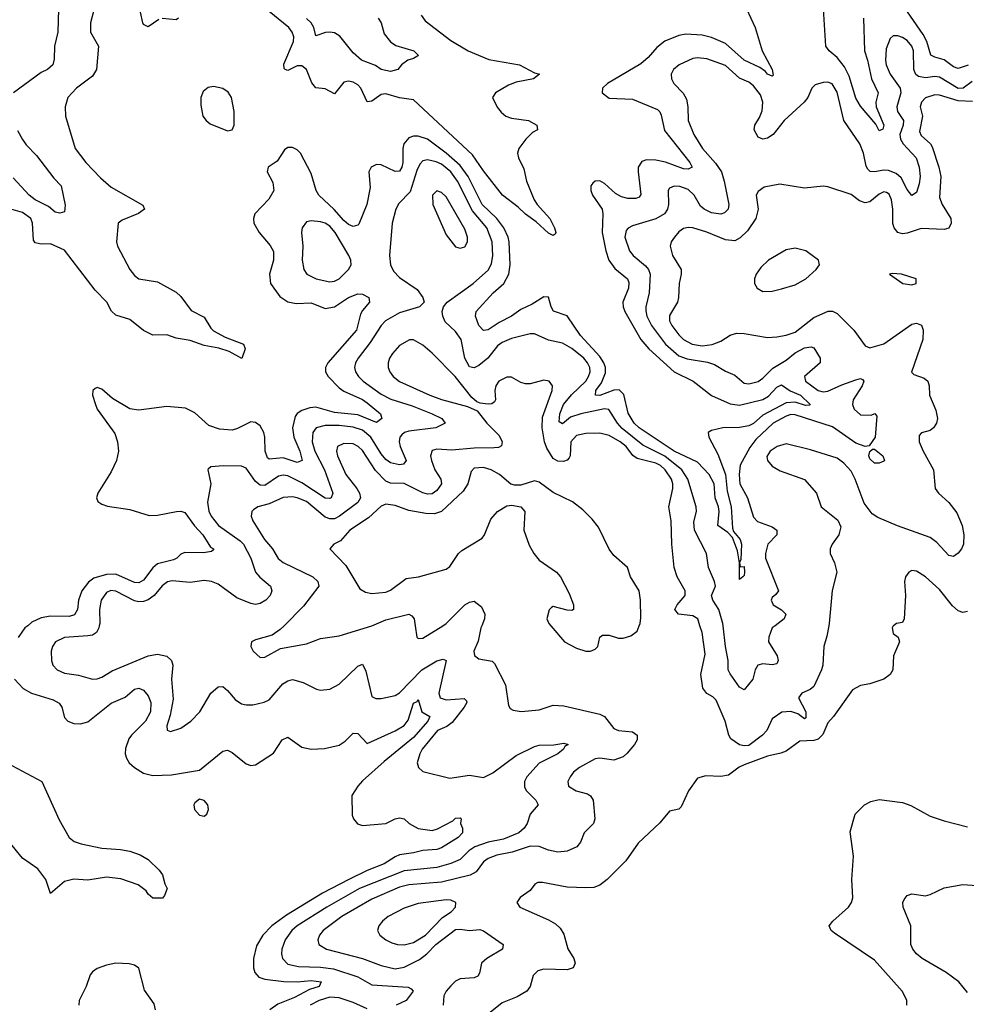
# Model space of a CAD drawing. Header units: inches. Extents: x 1552611 to 1694776, y 811966 to 917215.
# Tile 523 of 549: x 1674257 to 1678325, y 898373 to 902604. Entities that reach past the tile are written whole.
import ezdxf

# ---------------------------------------------------------------- set-up
doc = ezdxf.new("R2010")
doc.units = ezdxf.units.IN
doc.header["$MEASUREMENT"] = 0
doc.layers.add('B6879', color=7, linetype='Continuous')
doc.layers.add('B6970', color=7, linetype='Continuous')

msp = doc.modelspace()

# ---------------------------------------------------------------- linework, layer by layer
at = {"layer": 'B6879', "color": 5}
for points, elevation in [([(1674291.7, 900000), (1674279.7, 899990), (1674250.6, 899949.4)], 820), ([(1674599.4, 900000), (1674597.7, 899990), (1674587.7, 899970), (1674570, 899959.9), (1674550, 899956), (1674450, 899949.1), (1674411.6, 899930), (1674398.2, 899910), (1674393.2, 899890), (1674393.6, 899850), (1674400.3, 899830), (1674418, 899810), (1674450, 899796), (1674510, 899787.1), (1674570, 899770.2), (1674590, 899771.3), (1674610, 899779.3), (1674654.6, 899805.4), (1674810, 899870.8), (1674850, 899878), (1674890, 899869.2), (1674910.1, 899850.1), (1674916, 899830), (1674910.1, 899770), (1674916.4, 899683.6), (1674904.2, 899615.8), (1674890.3, 899570), (1674890.5, 899550.5), (1674905.4, 899545.4), (1674950, 899559.7), (1674992.1, 899590), (1675030.8, 899630), (1675079.3, 899710), (1675110, 899737.8), (1675130, 899738.6), (1675150, 899722), (1675182.9, 899682.9), (1675210, 899664.6), (1675230, 899659.3), (1675259.7, 899660.3), (1675308.2, 899671.8), (1675330, 899681.7), (1675387.9, 899750), (1675410, 899763.5), (1675430, 899768.6), (1675476, 899756), (1675532.9, 899727.1), (1675550, 899722.8), (1675590, 899726.7), (1675630, 899748.9), (1675710, 899825.8), (1675730, 899834.3), (1675745.1, 899805.1), (1675770, 899695.8), (1675787.7, 899687.7), (1675810, 899687.6), (1675870, 899699.7), (1675890, 899711.6), (1675985.9, 899810), (1676050, 899848.4), (1676076.6, 899856.6), (1676090.1, 899850), (1676058.4, 899710), (1676064.2, 899690), (1676090, 899681.7), (1676167.1, 899687.1), (1676177.2, 899677.2), (1676178.2, 899670), (1676167.5, 899650), (1676115.8, 899584.2), (1676093.3, 899566.7), (1676052.9, 899550), (1675987.2, 899470), (1675976, 899450), (1675965.7, 899410), (1675970.4, 899390), (1675990, 899374), (1676105.1, 899345.1), (1676190, 899358), (1676250, 899347.8), (1676290, 899367.1), (1676390, 899442.2), (1676470, 899480.8), (1676490, 899486.2), (1676552, 899488), (1676595.2, 899495.2), (1676613.7, 899490), (1676599, 899481), (1676594, 899470), (1676568.9, 899450), (1676490, 899409.3), (1676437, 899350), (1676426.3, 899330), (1676426.2, 899306.2), (1676435.5, 899290), (1676474.9, 899250), (1676485.3, 899230), (1676450.3, 899190), (1676437.8, 899150), (1676425.5, 899130), (1676402.3, 899110), (1676336.7, 899083.3), (1676270, 899069.9), (1676212.5, 899050), (1676187.1, 899032.9), (1676150, 898995.5), (1676110, 898977.9), (1676050, 898961.2), (1675910, 898946.3), (1675717.7, 898870), (1675576.8, 898790), (1675450.1, 898710), (1675427.3, 898690), (1675398, 898650), (1675383.7, 898610), (1675382, 898590), (1675386.2, 898570), (1675410, 898546.2), (1675455.7, 898535.7), (1675550, 898533), (1675605.7, 898525.7), (1675710, 898491.6), (1675770, 898457), (1675926, 898446), (1675939.9, 898439.9), (1675948.2, 898430), (1675918.4, 898390), (1675874.4, 898370)], 840), ([(1675394.2, 900000), (1675377.1, 899982.9), (1675341.5, 899958.5), (1675270, 899938.7), (1675254, 899930), (1675250.5, 899910), (1675260.4, 899890), (1675290, 899863.8), (1675310, 899865.3), (1675378.4, 899901.6), (1675490, 899922.3), (1675550, 899945.3), (1675630, 899956.1), (1675770, 899999.8), (1675770.4, 900000)], 860), ([(1676242.9, 900000), (1676238.9, 899990), (1676227, 899933), (1676209.3, 899890), (1676211.9, 899871.9), (1676230, 899857), (1676287.3, 899847.3), (1676297.8, 899837.8), (1676345.3, 899745.3), (1676357.3, 899657.3), (1676364.6, 899644.6), (1676377, 899637), (1676411.7, 899631.7), (1676490, 899638.6), (1676550, 899658), (1676594.9, 899654.9), (1676750, 899620.2), (1676769.5, 899609.5), (1676810, 899558.6), (1676830.1, 899550.1), (1676890, 899543.7), (1676911.1, 899530), (1676910.9, 899510), (1676898.3, 899490), (1676868, 899451.9), (1676850, 899436.6), (1676810, 899422.6), (1676750, 899430.4), (1676730, 899428.1), (1676662, 899390), (1676637.4, 899370), (1676622.3, 899350), (1676613.1, 899330), (1676615.3, 899310), (1676648, 899290), (1676697, 899277), (1676709.4, 899269.4), (1676721.8, 899250), (1676727.9, 899170), (1676722.3, 899150), (1676682.4, 899110), (1676667.2, 899070), (1676651, 899049), (1676609.4, 899030.6), (1676570, 899026.9), (1676530, 899035.1), (1676490, 899051.2), (1676450, 899053.1), (1676373.6, 899026.4), (1676306.8, 899013.2), (1676270, 898999.4), (1676250, 898984.9), (1676218.1, 898941.9), (1676192.6, 898927.4), (1676070, 898898), (1675930, 898886.1), (1675890, 898875.9), (1675770, 898825.1), (1675640.9, 898750), (1675561.3, 898690), (1675545.4, 898670), (1675538, 898650), (1675542.4, 898630), (1675575.3, 898610), (1675730, 898569.2), (1675810, 898539.1), (1675870, 898526), (1675910, 898532.1), (1675975, 898565), (1676007.1, 898590), (1676045.9, 898630), (1676130, 898694.6), (1676150, 898696.5), (1676190, 898690.1), (1676234.6, 898694.6), (1676250, 898688.4), (1676334, 898630), (1676332, 898610), (1676264.4, 898570), (1676241.5, 898550), (1676232.5, 898507.5), (1676225.4, 898494.6), (1676210, 898487), (1676150, 898483.2), (1676130, 898472.4), (1676110, 898452.5), (1676089.3, 898430), (1676079.8, 898410), (1676076.3, 898370)], 860), ([(1675957, 900000), (1675964, 899950), (1675970, 899944.9), (1675990, 899946.7), (1676075.9, 900000)], 860), ([(1678011.3, 900000), (1678010, 899999), (1678006.7, 899990), (1678010, 899966.8), (1678032, 899950), (1678037.3, 899930), (1678012.2, 899870), (1678008.7, 899810), (1677997, 899790), (1677970, 899769.8), (1677910.2, 899749.8), (1677870, 899742.2), (1677835.8, 899724.2), (1677754.2, 899610), (1677730, 899583.1), (1677707.7, 899532.3), (1677687.7, 899512.3), (1677670, 899505.9), (1677610, 899503.7), (1677550, 899461.1), (1677528.3, 899451.7), (1677470, 899439.4), (1677370, 899401.6), (1677348.7, 899391.3), (1677302.8, 899357.2), (1677270, 899351.6), (1677205.5, 899354.5), (1677170, 899345.1), (1677130.4, 899290), (1677099, 899221), (1677090, 899212), (1677050, 899202.7), (1677007.3, 899152.7), (1676914.4, 899065.6), (1676862.4, 898990), (1676782, 898910), (1676750, 898884.6), (1676724.6, 898875.4), (1676690, 898872.8), (1676610, 898876.8), (1676503.2, 898896.8), (1676483.4, 898896.6), (1676470.3, 898889.7), (1676450, 898862.7), (1676407.9, 898832.1), (1676394, 898810), (1676406.8, 898790), (1676530, 898735.6), (1676559, 898719), (1676580.3, 898700.3), (1676595.1, 898675.1), (1676611.9, 898611.9), (1676638, 898570), (1676644, 898550), (1676635.8, 898530), (1676610, 898520.7), (1676510, 898523.5), (1676483.4, 898516.6), (1676463.1, 898496.9), (1676450.2, 898450), (1676436, 898430), (1676394.4, 898405.6), (1676330, 898379.3), (1676170.1, 898249.9)], 880), ([(1676538.8, 900000), (1676597.6, 899930), (1676650, 899903.9), (1676690, 899890.3), (1676710, 899890.3), (1676730, 899898.9), (1676742, 899910), (1676749.6, 899950.4), (1676760.8, 899959.2), (1676790, 899959.5), (1676830, 899946.7), (1676850, 899946), (1676883.3, 899956.7), (1676910, 899976), (1676919.7, 900000)], 880), ([(1677734.1, 900000), (1677725.7, 899954.3), (1677711.8, 899910), (1677707.6, 899830), (1677702.8, 899810), (1677670, 899738), (1677654.3, 899725.7), (1677618, 899710), (1677603.2, 899690), (1677635.2, 899630), (1677635.4, 899604.6), (1677630, 899599.3), (1677601.3, 899621.3), (1677571.4, 899631.4), (1677531.9, 899628.1), (1677490, 899599.7), (1677467.3, 899550), (1677449.6, 899530), (1677390, 899485.1), (1677370, 899483.8), (1677350, 899488.6), (1677313.6, 899513.6), (1677304.1, 899530), (1677289, 899589), (1677250, 899679.5), (1677234.9, 899694.9), (1677209.1, 899709.1), (1677191.9, 899731.9), (1677183.6, 899790), (1677202.2, 899877.8), (1677189.2, 899970), (1677179.9, 900000)], 860), ([(1677503.3, 900000), (1677490.2, 899990), (1677475.6, 899950), (1677475.2, 899930), (1677512, 899870), (1677516.8, 899850), (1677510, 899835.8), (1677490, 899831.4), (1677450, 899836.1), (1677428.9, 899830), (1677417.6, 899810), (1677407.2, 899770), (1677370, 899724.2), (1677350, 899736.3), (1677310, 899792.6), (1677301.9, 899810), (1677301.7, 899850), (1677289.5, 899910), (1677279.5, 900000)], 840), ([(1674234.4, 899770), (1674271.6, 899730), (1674308.5, 899710), (1674400.8, 899680.8), (1674427.5, 899667.5), (1674438.7, 899650), (1674450, 899605.3), (1674464.2, 899590), (1674490, 899579.8), (1674518, 899578), (1674550, 899587.3), (1674650, 899666.8), (1674710, 899693.5), (1674750, 899726.5), (1674770, 899731.3), (1674790, 899723), (1674810, 899698.4), (1674821.3, 899670), (1674819.4, 899630), (1674798.3, 899590), (1674738.3, 899530), (1674726.9, 899513.1), (1674711.8, 899471.8), (1674710.9, 899450), (1674716.3, 899430), (1674728.2, 899410), (1674750, 899390.2), (1674790, 899366.7), (1674830, 899356.1), (1674910, 899358.5), (1675030, 899379.3), (1675130, 899460.3), (1675150, 899464.4), (1675170, 899455.5), (1675230, 899406), (1675250, 899399.5), (1675270, 899402.6), (1675347.6, 899452.4), (1675385.8, 899510), (1675410, 899520.2), (1675470, 899477.7), (1675510, 899469.4), (1675567.5, 899472.5), (1675630, 899486.5), (1675656.1, 899503.9), (1675690, 899538.3), (1675710, 899537.3), (1675750, 899493.4), (1675871.3, 899548.7), (1675910, 899571.5), (1675926.5, 899593.5), (1675950, 899666.3), (1675965.2, 899674.8), (1675970, 899683.1), (1675985.5, 899630), (1676019.1, 899610), (1676011.3, 899590), (1675950, 899519.1), (1675823.7, 899416.3), (1675730, 899333.9), (1675709.6, 899310), (1675684.6, 899270), (1675686, 899186), (1675691.8, 899170), (1675709.2, 899149.2), (1675730, 899141.3), (1675830, 899149.4), (1675870, 899169.4), (1675890, 899174.3), (1675910, 899169.4), (1675931.3, 899150), (1675970, 899128.9), (1676030, 899120.1), (1676053.2, 899126.8), (1676118.3, 899161.7), (1676130, 899172.2), (1676150, 899174.3), (1676153.8, 899170), (1676152, 899150), (1676159.7, 899130), (1676159.6, 899110), (1676140.8, 899090), (1676070, 899045.8), (1676050, 899038.7), (1675990, 899034.4), (1675950, 899023.4), (1675890, 899015.3), (1675870, 899007.3), (1675823.1, 898976.9), (1675750, 898948.2), (1675671.4, 898908.6), (1675558.1, 898850), (1675403.7, 898756.3), (1675340.1, 898710), (1675302.2, 898670), (1675275, 898625), (1675262.2, 898570), (1675262.4, 898530), (1675267.2, 898510), (1675285, 898490), (1675310, 898481.5), (1675391.7, 898471.7), (1675450.3, 898469.7), (1675510, 898476), (1675552.8, 898470), (1675544.2, 898450), (1675503, 898437), (1675437.6, 898402.4), (1675365.9, 898374.1), (1675332.3, 898350)], 820), ([(1674202.2, 899410), (1674353.1, 899330), (1674426.4, 899166.4), (1674470.2, 899090.2), (1674492.1, 899072.1), (1674522.2, 899062.2), (1674610, 899044.2), (1674690, 899038.6), (1674730, 899031.1), (1674774.9, 899014.9), (1674810, 898995.3), (1674857.3, 898950), (1674870.7, 898930), (1674881, 898890), (1674891.3, 898870), (1674879.8, 898840.2), (1674870.3, 898829.7), (1674830, 898829.6), (1674810, 898846), (1674801.1, 898861.1), (1674765.8, 898885.8), (1674692.1, 898912.1), (1674630, 898919.8), (1674550, 898906.6), (1674490, 898910.8), (1674450, 898901), (1674390, 898849.6), (1674369.9, 898910), (1674335.3, 898955.3), (1674270, 899000.3), (1674211.7, 899071.7)], 780), ([(1678069.2, 898370), (1678069.2, 898390.8), (1678049.6, 898430), (1677930, 898562.4), (1677758.4, 898678.4), (1677744.5, 898690), (1677735.6, 898710), (1677751.2, 898730), (1677818, 898790), (1677830.9, 898810), (1677836.8, 898830), (1677832.2, 898910), (1677839.7, 899010), (1677826, 899114), (1677847.3, 899190), (1677886.6, 899230), (1677914.9, 899245.1), (1677950, 899253.7), (1678050, 899239.5), (1678086.7, 899226.7), (1678170, 899181.1), (1678230, 899161.1), (1678330, 899135.8)], 880), ([(1678330, 898423.5), (1678292.9, 898470), (1678237.6, 898510), (1678135.6, 898570), (1678110.9, 898590), (1678095.1, 898610), (1678086.2, 898630), (1678085.7, 898710), (1678052.8, 898790), (1678051.6, 898810), (1678057.1, 898822.9), (1678070, 898840.5), (1678090, 898848.4), (1678150, 898839.7), (1678170, 898844.7), (1678230, 898874.2), (1678310, 898888.2), (1678410, 898881.1)], 860), ([(1674840.2, 898350), (1674834.8, 898374.8), (1674793.7, 898433.7), (1674769, 898529), (1674750, 898541.8), (1674727.6, 898547.6), (1674670, 898549.8), (1674630, 898541.8), (1674590, 898526.2), (1674570, 898512.9), (1674560.2, 898499.8), (1674543.5, 898450), (1674512.6, 898390), (1674512, 898370)], 820), ([(1675750, 898352.9), (1675690, 898381.1), (1675630, 898401.3), (1675590, 898404.3), (1675544.1, 898390), (1675506, 898370)], 840)]:
    msp.add_lwpolyline(points, dxfattribs=dict(at, elevation=elevation))
for points, elevation in [([(1675030, 899255.1), (1675010, 899239), (1675006, 899230), (1675008.2, 899210), (1675030, 899186.4), (1675050, 899182), (1675061.2, 899190), (1675069.3, 899210), (1675066, 899230), (1675050, 899249.2)], 820), ([(1676090, 898821.5), (1675970, 898806.3), (1675910, 898786.5), (1675840.3, 898750), (1675816, 898730), (1675800.3, 898710), (1675794.9, 898690), (1675805.3, 898670), (1675830.4, 898650), (1675856.9, 898636.9), (1675881, 898630), (1675910, 898628.9), (1675950, 898637.9), (1676000.9, 898670), (1676074.6, 898745.4), (1676110.9, 898770), (1676129.7, 898790), (1676132, 898810), (1676110, 898820.3)], 880)]:
    msp.add_lwpolyline(points, close=True, dxfattribs=dict(at, elevation=elevation))
at = {"layer": 'B6970', "color": 5}
for points, elevation in [([(1674427.1, 902750), (1674421.9, 902550), (1674406.9, 902490), (1674406.2, 902433.8), (1674399.5, 902410), (1674377, 902390), (1674350, 902377), (1674231.4, 902290)], 760), ([(1678332, 902408), (1678290, 902393.7), (1678270, 902401.2), (1678230, 902431.8), (1678190, 902442.2), (1678171.8, 902451.8), (1678155.4, 902510), (1678139.7, 902539.7), (1678030, 902699.1)], 820), ([(1674577.2, 902650), (1674561, 902590), (1674562, 902550), (1674595.4, 902490), (1674587.1, 902390), (1674570, 902360.7), (1674501.5, 902310), (1674463.9, 902270), (1674452.3, 902230), (1674453.6, 902190), (1674495.2, 902050), (1674541, 901990), (1674604.1, 901924.1), (1674650, 901883.9), (1674787, 901807), (1674793, 901790), (1674768.4, 901771.6), (1674697.4, 901742.6), (1674680.4, 901730), (1674673.4, 901650), (1674678.2, 901630), (1674730.1, 901530), (1674750, 901504.3), (1674770, 901490.1), (1674850, 901477.6), (1674930, 901432.5), (1674950, 901413.7), (1674994.8, 901354.8), (1675050, 901325.7), (1675078.3, 901278.3), (1675090, 901266.6), (1675140.3, 901240.3), (1675219.5, 901210), (1675226.7, 901190), (1675211.4, 901148.6), (1675158.1, 901178.1), (1675112.9, 901192.9), (1675050, 901204.5), (1674990, 901224.7), (1674930, 901235.4), (1674890, 901249.9), (1674830, 901248.2), (1674790, 901268.9), (1674730, 901316.1), (1674670, 901334.8), (1674652, 901352), (1674631.2, 901390), (1674581.8, 901441.8), (1674450, 901614.1), (1674390, 901640.7), (1674350, 901639.1), (1674324.4, 901644.4), (1674316.9, 901656.9), (1674312.1, 901730), (1674304.8, 901750), (1674270, 901775.2), (1674210, 901792.1)], 780), ([(1677380.2, 902650), (1677417.7, 902570), (1677447.8, 902470), (1677490.8, 902390), (1677494.2, 902365.8), (1677490, 902360.5), (1677470, 902369.9), (1677461.9, 902381.9), (1677438.1, 902398.1), (1677370, 902429.5), (1677290, 902501.9), (1677230, 902527.2), (1677190, 902537.5), (1677118.9, 902541.1), (1677090, 902536), (1677030, 902511.3), (1676995.5, 902484.5), (1676958.1, 902441.9), (1676926.2, 902413.8), (1676783.1, 902330), (1676761.3, 902310), (1676759.5, 902290), (1676790, 902266.2), (1676890, 902262), (1676998.1, 902218.1), (1677008.3, 902208.3), (1677013.6, 902193.6), (1677027.6, 902127.6), (1677136.8, 901990), (1677146.3, 901970), (1677130, 901961.3), (1677110, 901963.7), (1677032, 901992), (1676990, 902000.6), (1676950, 902001.5), (1676930, 901994), (1676915.3, 901970), (1676914.2, 901950), (1676926.7, 901853.3), (1676918.6, 901841.4), (1676904.7, 901835.3), (1676870, 901835.2), (1676842.8, 901842.8), (1676817.2, 901857.2), (1676770, 901899.8), (1676750, 901911.6), (1676730, 901910.7), (1676719.3, 901900.7), (1676711.5, 901890), (1676711.1, 901870), (1676718.5, 901850), (1676760.1, 901790), (1676763.5, 901770), (1676760.1, 901690), (1676775.7, 901610), (1676788.6, 901570), (1676814.4, 901534.4), (1676869.6, 901490), (1676874.4, 901474.4), (1676873.6, 901450), (1676848.5, 901390), (1676849.6, 901370), (1676856.9, 901350), (1676926.6, 901230), (1676960.7, 901190), (1677070, 901091.1), (1677151.1, 901051.1), (1677229.3, 900989.3), (1677310, 900953.6), (1677350, 900947.2), (1677450, 900972.5), (1677474.5, 900985.5), (1677510, 901024.7), (1677530, 901034.8), (1677568.4, 901008.5), (1677612.9, 900990), (1677654.2, 900950), (1677652.8, 900947.2), (1677634.1, 900945.9), (1677590, 900959.9), (1677550, 900957.4), (1677450, 900904.3), (1677410, 900868.6), (1677390, 900858.8), (1677350, 900851.3), (1677278, 900850), (1677230, 900839.2), (1677215.2, 900830), (1677218.1, 900810), (1677257.6, 900737.6), (1677289.7, 900650), (1677297.4, 900577.4), (1677315, 900510), (1677319.6, 900419.6), (1677324.5, 900404.5), (1677352.4, 900370), (1677358.6, 900350), (1677355.8, 900284.2), (1677350.8, 900270.8), (1677352.7, 900252.7), (1677370, 900254.8), (1677372.3, 900230), (1677370, 900215.3), (1677364.7, 900210), (1677350, 900199), (1677349.8, 900270), (1677342, 900322), (1677319.4, 900379.4), (1677299.8, 900399.8), (1677257.5, 900430), (1677262.9, 900490), (1677260.1, 900510), (1677246.3, 900550), (1677240.9, 900610), (1677220.4, 900650), (1677170, 900703.2), (1677070, 900750), (1676919, 900850), (1676896.9, 900870), (1676872.4, 900912.4), (1676852.7, 900992.7), (1676833.6, 901013.6), (1676810, 901012.6), (1676750, 900988.6), (1676731.1, 900991.1), (1676732.9, 901010), (1676756.7, 901043.3), (1676773.8, 901086.2), (1676773.7, 901110), (1676766.7, 901130), (1676750, 901156.2), (1676666.7, 901246.7), (1676610, 901332), (1676551.4, 901351.4), (1676541.6, 901370), (1676530, 901411.7), (1676510, 901413.2), (1676459.2, 901380.8), (1676410, 901358.4), (1676370.4, 901329.6), (1676317, 901303), (1676270, 901270.6), (1676250, 901268.9), (1676230, 901289.8), (1676215.8, 901330), (1676219, 901350), (1676291.7, 901430), (1676337.5, 901470), (1676359.1, 901510), (1676364.6, 901550), (1676360.3, 901650), (1676355.8, 901670), (1676337.1, 901710), (1676308, 901750), (1676244, 901810), (1676184.4, 901930), (1676150, 901977.5), (1676090, 902030.7), (1676010, 902090.3), (1675970, 902103.1), (1675950, 902103), (1675930, 902096.1), (1675908.6, 902070), (1675904, 902050), (1675903.3, 901990), (1675899.4, 901970), (1675890, 901952.9), (1675870, 901951), (1675810, 901980.2), (1675790, 901981), (1675767.3, 901970), (1675757.4, 901950), (1675762.6, 901882.6), (1675749.4, 901810), (1675714.3, 901725.7), (1675710, 901720.4), (1675690, 901714.6), (1675670, 901724), (1675650, 901741.2), (1675608.2, 901788.2), (1675542.8, 901850), (1675531.6, 901870), (1675510, 901943), (1675463.5, 902030), (1675450, 902044.1), (1675430, 902054.5), (1675410, 902054.1), (1675395.6, 902044.4), (1675364.3, 901995.7), (1675324.9, 901970), (1675321.3, 901950), (1675344.7, 901904.7), (1675349.1, 901870), (1675328, 901832), (1675268.4, 901770), (1675261.6, 901750), (1675263.8, 901730), (1675286, 901690), (1675333.4, 901633.4), (1675347.2, 901607.2), (1675348.1, 901570), (1675330.8, 901510), (1675334.8, 901470), (1675374.7, 901414.7), (1675410, 901391), (1675444.9, 901384.9), (1675510, 901387.5), (1675570, 901363.2), (1675610, 901370.1), (1675670, 901410.6), (1675710, 901425.5), (1675730, 901424.6), (1675757.8, 901410), (1675760.2, 901390), (1675730, 901354.4), (1675721.9, 901338.1), (1675704.2, 901270), (1675581.1, 901130), (1675570.8, 901110), (1675570.8, 901090), (1675583.4, 901070), (1675630, 901022.6), (1675650, 901007.6), (1675730, 900971.8), (1675750, 900958.2), (1675807.8, 900910), (1675813.6, 900890), (1675790, 900873), (1675710, 900906.1), (1675610, 900915.6), (1675530, 900938.6), (1675504.4, 900935.6), (1675470, 900924.3), (1675450, 900911.2), (1675441.6, 900898.4), (1675430.1, 900850), (1675435.1, 900810), (1675461.5, 900750), (1675470.5, 900710), (1675450, 900701.8), (1675390, 900721.8), (1675330, 900715.9), (1675321.8, 900721.8), (1675311.7, 900750), (1675310.7, 900810), (1675306.1, 900830), (1675290, 900858.8), (1675270, 900872.9), (1675250, 900875.6), (1675193.3, 900846.7), (1675170, 900839.8), (1675115.3, 900844.7), (1675070, 900859.8), (1675010, 900915.1), (1674970, 900935), (1674890, 900941.8), (1674770, 900926.3), (1674731.1, 900931.1), (1674656.5, 900976.5), (1674610, 901015.6), (1674590, 901022.7), (1674581.1, 901018.9), (1674571, 901010), (1674570.7, 900990), (1674582.4, 900950), (1674590.6, 900930), (1674666.3, 900826.3), (1674677.2, 900790), (1674682.6, 900750), (1674673.6, 900710), (1674650, 900660.9), (1674593, 900570), (1674587.7, 900550), (1674593.4, 900533.4), (1674610, 900522), (1674634.2, 900514.2), (1674730, 900498.9), (1674813.8, 900473.8), (1674850, 900474.8), (1674931, 900491), (1674950, 900492), (1674966.5, 900486.5), (1675008.6, 900428.6), (1675044.2, 900390), (1675076.9, 900336.9), (1675090.1, 900330.1), (1675090, 900326), (1675082, 900318), (1675047.2, 900312.8), (1674966.3, 900313.7), (1674950, 900307), (1674933, 900290), (1674917.8, 900282.2), (1674850, 900265), (1674830, 900249.2), (1674790, 900195), (1674770, 900184.6), (1674750, 900184.8), (1674670, 900220.6), (1674630, 900220.2), (1674575.8, 900204.2), (1674553.6, 900186.4), (1674523.7, 900150), (1674510.5, 900110), (1674505.3, 900070), (1674492.8, 900047.2), (1674470, 900039.1), (1674390, 900040.3), (1674350, 900033.5), (1674310, 900015.4), (1674291.7, 900000)], 820), ([(1677883.6, 902610), (1677886.6, 902470), (1677900.1, 902430), (1677917.5, 902350), (1677946, 902290), (1677935.8, 902250), (1677938, 902230), (1677970.7, 902150), (1677966, 902134), (1677950, 902126.9), (1677935.4, 902155.4), (1677870, 902232.1), (1677850, 902267.2), (1677820.7, 902360.7), (1677800.9, 902400.9), (1677770, 902441.4), (1677735.9, 902470), (1677721.7, 902490), (1677711.2, 902651.2)], 820), ([(1674854.8, 902605.2), (1674810, 902572.8), (1674790, 902583), (1674786.9, 902590), (1674775.9, 902635.9)], 780), ([(1674940.3, 902610), (1674930, 902603.1), (1674870, 902608.6)], 780), ([(1675983, 902623), (1675998.9, 902598.9), (1676110, 902514.2), (1676183.7, 902470), (1676272.5, 902432.5), (1676404.9, 902410), (1676470, 902375), (1676491.3, 902370), (1676465.5, 902350), (1676390, 902335.8), (1676357.2, 902322.8), (1676302.4, 902290), (1676289.2, 902270), (1676308.3, 902228.3), (1676325.9, 902205.9), (1676346.7, 902190), (1676370, 902181.3), (1676443.8, 902170), (1676478.7, 902150), (1676482.8, 902130), (1676460.7, 902119.3), (1676431.5, 902090), (1676402.4, 902050), (1676396.4, 902030), (1676401.1, 902010), (1676422.9, 901962.9), (1676435.5, 901910), (1676468, 901830), (1676480.9, 901810), (1676535.4, 901750), (1676555.1, 901710), (1676560.9, 901690), (1676558, 901682), (1676550, 901676.3), (1676530, 901686.3), (1676475.9, 901735.9), (1676430, 901768), (1676398.5, 901798.5), (1676331.5, 901850), (1676250, 901954.5), (1676202.9, 902022.9), (1675950, 902259.2), (1675890, 902267.8), (1675830, 902285.4), (1675810, 902282.5), (1675770, 902253.2), (1675750, 902251.2), (1675723.1, 902310), (1675710, 902324.5), (1675690, 902335.1), (1675670, 902339.8), (1675650, 902335.1), (1675610, 902285.6), (1675570, 902307.1), (1675530, 902310.8), (1675512.5, 902332.5), (1675490.2, 902390.2), (1675470, 902406.2), (1675450, 902405), (1675410, 902386), (1675398.4, 902390), (1675394.2, 902394.2), (1675392.7, 902412.7), (1675433.4, 902510), (1675435.1, 902530), (1675428.2, 902550), (1675413.5, 902570), (1675330, 902639.3)], 780), ([(1675797.4, 902610), (1675810.2, 902590), (1675823.2, 902543.2), (1675850, 902508.2), (1675873.2, 902493.2), (1675951.3, 902470), (1675971, 902450), (1675950, 902437.2), (1675924.7, 902430), (1675898, 902410), (1675882.8, 902390), (1675850, 902380.7), (1675810, 902389.3), (1675786.8, 902406.8), (1675726.3, 902430), (1675690, 902461.7), (1675633.1, 902533.1), (1675610, 902546.7), (1675590, 902550.4), (1675571.9, 902548.1), (1675530, 902535.1), (1675520.6, 902570), (1675509.1, 902590), (1675489.6, 902609.6)], 760), ([(1678350, 902338), (1678310.7, 902309.3), (1678290, 902308.5), (1678210, 902357.3), (1678190, 902359.7), (1678150, 902354), (1678119.9, 902359.9), (1678108.3, 902368.3), (1678099.3, 902390), (1678097.1, 902470), (1678091.1, 902490), (1678070, 902513.8), (1678050, 902526.8), (1678030, 902534.3), (1678010, 902533.8), (1677997.3, 902522.7), (1677980.9, 902479.1), (1677976.9, 902430), (1677980.3, 902410), (1677997.7, 902370), (1678040.3, 902310), (1678043.1, 902290), (1678026.7, 902230), (1678028.5, 902210), (1678055, 902170), (1678052.9, 902150), (1678039.2, 902110), (1678041.9, 902090), (1678053.3, 902070), (1678109.6, 902010), (1678122, 901970), (1678126.6, 901930), (1678121.5, 901898.5), (1678110, 901861.6), (1678090, 901848.2), (1678070, 901874.7), (1678044.2, 901924.2), (1678022.7, 901942.7), (1677990, 901955.6), (1677970, 901956.7), (1677930, 901949.4), (1677911.6, 901951.6), (1677901.2, 901961.2), (1677893.9, 901973.9), (1677882.8, 902030), (1677867, 902070), (1677798.1, 902170), (1677770, 902292.4), (1677747.9, 902327.9), (1677730, 902335), (1677710, 902334.5), (1677675.9, 902324.1), (1677661.3, 902310), (1677643.8, 902270), (1677627.6, 902250), (1677541.6, 902170), (1677494.6, 902110), (1677470, 902094.2), (1677450, 902089.8), (1677430, 902098.8), (1677412.9, 902130), (1677415.6, 902150), (1677436.6, 902183.4), (1677447.7, 902212.3), (1677450.3, 902250), (1677440.6, 902280.6), (1677410, 902320.2), (1677390, 902334.9), (1677350, 902352.3), (1677290, 902407), (1677210, 902435), (1677170, 902439.9), (1677150, 902437.1), (1677091.3, 902410), (1677066.5, 902390), (1677057.1, 902370), (1677057.5, 902350), (1677068.2, 902330), (1677108.1, 902288.1), (1677122.4, 902262.4), (1677128.6, 902230), (1677129.5, 902170), (1677154.5, 902110), (1677190.7, 902050), (1677247.2, 901987.2), (1677272.1, 901950), (1677284.8, 901910), (1677303.9, 901810), (1677301.5, 901790), (1677286, 901774), (1677270, 901768.5), (1677230, 901773.9), (1677198.3, 901790), (1677183.1, 901803.1), (1677155.6, 901850), (1677130, 901874.4), (1677093.5, 901886.5), (1677070, 901888.1), (1677050, 901879.7), (1677043.5, 901870), (1677045.8, 901810), (1677041.4, 901790), (1677027.5, 901770), (1676990, 901748), (1676890, 901718.6), (1676871.6, 901708.4), (1676862.7, 901697.3), (1676857, 901670), (1676877.6, 901610), (1676892.6, 901590), (1676946, 901546), (1676958.5, 901530), (1676965.7, 901510), (1676961.6, 901430), (1676947.5, 901370), (1676947.7, 901352.3), (1676952.2, 901330), (1676971.7, 901290), (1677031.5, 901210), (1677090, 901159.7), (1677126, 901146), (1677212, 901132), (1677242.1, 901122.2), (1677290, 901094), (1677330, 901076.9), (1677370, 901041.8), (1677390, 901039.8), (1677430, 901049.5), (1677450, 901063.2), (1677493.2, 901106.8), (1677550, 901141.1), (1677590, 901171.7), (1677630, 901193.4), (1677658.7, 901198.7), (1677670, 901194), (1677696.8, 901150), (1677696.8, 901130), (1677630, 901071.2), (1677633.5, 901050), (1677688, 901010), (1677710, 901004.3), (1677730, 901007.4), (1677790, 901035.2), (1677850, 901056.3), (1677870, 901061.7), (1677878.4, 901058.4), (1677884.9, 901050), (1677877.5, 901030), (1677838.3, 900970), (1677835.5, 900950), (1677842.5, 900930), (1677870, 900906), (1677915.2, 900904.8), (1677931, 900911), (1677940.7, 900900.7), (1677932.8, 900810), (1677907.1, 900772.9), (1677890.3, 900769.7), (1677850, 900783.6), (1677750, 900853.7), (1677590, 900905.7), (1677570, 900907.1), (1677550, 900900.1), (1677494.3, 900870), (1677420, 900800), (1677394.4, 900765.6), (1677353.1, 900690), (1677348.8, 900650), (1677351.8, 900610), (1677384.7, 900550), (1677410, 900466.4), (1677426.9, 900446.9), (1677490, 900424.3), (1677511, 900410), (1677510.2, 900390), (1677471.8, 900350), (1677461.6, 900310), (1677462.5, 900290), (1677518.4, 900150), (1677506.7, 900133.3), (1677490, 900121.3), (1677486, 900110), (1677494.7, 900090), (1677530, 900068.6), (1677548.6, 900050), (1677542.7, 900030), (1677503.3, 900000)], 840), ([(1678351.8, 902251.8), (1678290, 902254.6), (1678210, 902280.1), (1678190, 902280.9), (1678150, 902267.4), (1678132.6, 902250), (1678126.9, 902230), (1678135.8, 902190), (1678122.9, 902123), (1678130, 902105.9), (1678170.1, 902070.1), (1678177.7, 902057.7), (1678206.9, 901970), (1678214.9, 901930), (1678210, 901839.1), (1678221, 901810), (1678258.7, 901750), (1678260.2, 901730), (1678250, 901708.7), (1678230, 901702.9), (1678130, 901706), (1678070, 901686.5), (1678050, 901683.9), (1678030, 901689.3), (1678014.1, 901710), (1678008.7, 901728.7), (1678008.9, 901790), (1678003.8, 901830), (1677993.9, 901853.9), (1677981.3, 901861.3), (1677970, 901863.9), (1677950, 901854), (1677910, 901821.2), (1677890, 901817.4), (1677865.8, 901825.8), (1677830, 901853), (1677730, 901885.7), (1677710, 901888), (1677630, 901880.5), (1677523.4, 901896.6), (1677456.1, 901883.9), (1677430, 901866), (1677421.3, 901850), (1677431, 901790), (1677420.4, 901750), (1677384.1, 901695.9), (1677353, 901667), (1677330, 901654), (1677290, 901657.2), (1677210, 901691), (1677150.2, 901709.8), (1677130, 901711.6), (1677110, 901707.1), (1677090, 901692.8), (1677070.3, 901670), (1677056, 901650), (1677051.6, 901630), (1677062.3, 901590), (1677098.8, 901530), (1677099.3, 901510), (1677091.1, 901470), (1677088.5, 901410), (1677083.2, 901390), (1677050, 901333.3), (1677049.5, 901310.5), (1677058.8, 901290), (1677089.8, 901249.8), (1677110.1, 901230), (1677146.2, 901210), (1677190, 901203.1), (1677232, 901208), (1677270, 901222.7), (1677310, 901248.5), (1677337.3, 901257.3), (1677370, 901256), (1677470, 901238.8), (1677510, 901240.6), (1677550, 901248.7), (1677590, 901261.6), (1677670, 901324.6), (1677731, 901351), (1677750, 901351.8), (1677770, 901341.3), (1677841.7, 901270), (1677890, 901203), (1677910, 901194), (1677970, 901211.2), (1678090, 901296), (1678110, 901300.2), (1678131.8, 901291.8), (1678139.7, 901270), (1678138.4, 901230), (1678088.9, 901088.9), (1678099.9, 901079.9), (1678143.5, 901063.5), (1678158.9, 901050), (1678165.2, 901030), (1678166, 900990), (1678193.4, 900926.6), (1678200.9, 900890), (1678197, 900870), (1678183.8, 900850), (1678170, 900838.7), (1678132, 900828), (1678122.3, 900817.7), (1678122.3, 900790), (1678139.1, 900750), (1678183.2, 900670), (1678190.3, 900590), (1678205.5, 900570), (1678250, 900529.1), (1678284.2, 900484.2), (1678306.4, 900430), (1678313.5, 900390), (1678312.8, 900350), (1678303.7, 900330), (1678289.1, 900310.9), (1678270, 900296.9), (1678250, 900301.7), (1678198, 900358), (1678170, 900378.5), (1678029.5, 900429.5), (1677944.9, 900464.9), (1677920.5, 900480.5), (1677885.9, 900525.9), (1677847.8, 900630), (1677830, 900663.5), (1677798.2, 900698.2), (1677770, 900719.1), (1677655.6, 900755.6), (1677550, 900781.6), (1677512, 900770), (1677481.2, 900750), (1677467.5, 900727.5), (1677470.3, 900710), (1677490, 900684.9), (1677525.4, 900665.4), (1677630, 900628.4), (1677681.6, 900570), (1677701, 900510), (1677772.9, 900452.9), (1677785.2, 900425.2), (1677776.4, 900390), (1677748.4, 900350), (1677740.4, 900330), (1677740.4, 900310), (1677758.4, 900270), (1677768, 900230), (1677748.2, 900151.8), (1677736, 900010), (1677734.1, 900000)], 860), ([(1674248.2, 902128.2), (1674269.6, 902089.6), (1674285.7, 902065.7), (1674330, 902019.6), (1674403.4, 901923.4), (1674434.9, 901890), (1674453, 901807), (1674450, 901778), (1674430, 901772.7), (1674410, 901776.2), (1674381.8, 901801.8), (1674323.9, 901830), (1674297.6, 901850), (1674230, 901924.9)], 760), ([(1677279.5, 900000), (1677278.4, 900010), (1677261.3, 900070), (1677235.9, 900110), (1677229.9, 900130), (1677247.4, 900170), (1677243.4, 900190), (1677217, 900250), (1677208.7, 900310), (1677156.6, 900410), (1677153.6, 900446.4), (1677166.1, 900490), (1677164.1, 900510), (1677128.1, 900630), (1677102, 900670), (1677030, 900728.3), (1676935, 900775), (1676846.7, 900846.7), (1676825.6, 900870), (1676788.9, 900928.9), (1676770, 900931.4), (1676669.1, 900910.9), (1676624.7, 900895.3), (1676590, 900867.9), (1676575.8, 900875.8), (1676578.5, 900910), (1676593.8, 900950), (1676628, 900992), (1676689.9, 901050), (1676701.8, 901070), (1676708.1, 901090), (1676706.7, 901110), (1676697.6, 901130), (1676680.6, 901150), (1676630, 901191.6), (1676590, 901214.1), (1676530, 901227.4), (1676470, 901253.3), (1676450, 901254.6), (1676370, 901234.1), (1676330, 901216.1), (1676310, 901203.1), (1676268.6, 901150), (1676230, 901118.4), (1676210, 901107.5), (1676190, 901112.8), (1676169.9, 901150), (1676153.9, 901230), (1676130, 901264.1), (1676085.7, 901305.7), (1676075, 901330), (1676073, 901350), (1676077.8, 901370), (1676093.6, 901390), (1676206.5, 901470), (1676271.3, 901528.7), (1676284.4, 901555.6), (1676291, 901589), (1676287.3, 901650), (1676264, 901710), (1676203.2, 901783.2), (1676138.5, 901910), (1676110.3, 901950), (1676070, 901982.7), (1676046.6, 901993.4), (1676010, 902001.8), (1675990, 901997.2), (1675976.7, 901983.3), (1675964, 901956), (1675935.8, 901864.2), (1675885.8, 901814.2), (1675874.2, 901790), (1675857.8, 901730), (1675846.4, 901590), (1675851.2, 901550), (1675863.5, 901523.5), (1675890, 901496.5), (1675965.1, 901445.1), (1675990.2, 901410), (1675994.6, 901390), (1675975.5, 901370), (1675890, 901344.9), (1675829.4, 901310), (1675810, 901289.8), (1675763, 901216.9), (1675712.4, 901150), (1675700.4, 901130), (1675695.9, 901110), (1675699.8, 901090), (1675713, 901070), (1675733, 901050), (1675810, 900994.6), (1675852.6, 900972.6), (1675944.1, 900944.1), (1676029.1, 900910), (1676071.4, 900890), (1676085.7, 900870), (1676046, 900850), (1675930, 900836.3), (1675910.5, 900829.5), (1675899.8, 900820.2), (1675890.8, 900810), (1675887.9, 900790), (1675891.6, 900770), (1675917.4, 900710), (1675906.1, 900693.9), (1675889.4, 900690.6), (1675850, 900699.1), (1675830, 900713.6), (1675810, 900737.7), (1675766.7, 900810), (1675730, 900839.6), (1675690, 900853.5), (1675630, 900859.6), (1675570, 900860.5), (1675531.2, 900850), (1675516.6, 900830), (1675513.8, 900790), (1675525.3, 900750), (1675566.7, 900670), (1675603, 900570), (1675596.2, 900550), (1675590, 900546.1), (1675570, 900548.5), (1675470, 900613.6), (1675410, 900643.8), (1675390, 900646.2), (1675370, 900641.9), (1675310, 900602.2), (1675290, 900604.1), (1675270, 900620.2), (1675230, 900676.2), (1675210, 900684.7), (1675132.8, 900687.2), (1675078, 900682), (1675066.9, 900673.1), (1675066, 900670), (1675078, 900610), (1675064.7, 900530), (1675070, 900492.7), (1675079.8, 900470), (1675111.5, 900430), (1675204.7, 900364.7), (1675219, 900350), (1675250.7, 900290), (1675270.8, 900230), (1675288.8, 900208.8), (1675335.5, 900170), (1675340.2, 900150), (1675333.8, 900130), (1675314.3, 900110), (1675290, 900095.5), (1675270, 900091.4), (1675250, 900095), (1675190, 900120.2), (1675110, 900178.7), (1675080.9, 900190), (1675050, 900193.6), (1674990, 900185), (1674912.8, 900192.8), (1674892, 900188), (1674870, 900170.6), (1674835.8, 900130), (1674810, 900111.1), (1674790, 900103.4), (1674770, 900101.8), (1674750, 900106.7), (1674670, 900148.8), (1674649, 900151), (1674630, 900142.3), (1674607.3, 900110), (1674600.3, 900070), (1674601.2, 900010), (1674599.4, 900000)], 840), ([(1677179.9, 900000), (1677170.6, 900030), (1677150, 900041.7), (1677088.6, 900050), (1677072.8, 900070), (1677082.8, 900090), (1677117.3, 900130), (1677116.5, 900150), (1677082.5, 900210), (1677069.9, 900250), (1677059.4, 900350), (1677057.1, 900450), (1677045.9, 900510), (1677063.8, 900590), (1677064, 900610), (1677057.9, 900630), (1677031.4, 900670), (1677010, 900688.6), (1676990, 900697.9), (1676910, 900718.4), (1676891.5, 900731.5), (1676863.1, 900770), (1676838.1, 900790), (1676790, 900816.9), (1676750, 900827.2), (1676690, 900826.3), (1676650, 900817), (1676625.3, 900790), (1676622.1, 900730), (1676618.2, 900721.8), (1676609.1, 900710.9), (1676594.5, 900705.5), (1676570, 900706.6), (1676550, 900719), (1676522.1, 900762.1), (1676511.8, 900790), (1676502.3, 900850), (1676504.3, 900895.7), (1676545, 901010), (1676546.9, 901030), (1676531.8, 901050), (1676510, 901054.2), (1676450, 901038.7), (1676430, 901039.2), (1676410, 901044.7), (1676370, 901067.1), (1676350, 901068.4), (1676316.5, 901050), (1676303.2, 901030), (1676298.3, 901010), (1676301.6, 900970), (1676297.7, 900962.3), (1676286.6, 900953.4), (1676270, 900951.3), (1676236.4, 900956.4), (1676222, 900962), (1676200.2, 900980.2), (1676127.9, 901070), (1676030, 901170.6), (1675990, 901205.3), (1675950, 901227.7), (1675932.4, 901227.6), (1675890, 901204.2), (1675858.9, 901170), (1675846.2, 901150), (1675840.2, 901130), (1675840.2, 901110), (1675847.8, 901090), (1675862.3, 901070), (1675890, 901049.5), (1676019.6, 900990), (1676070, 900971.6), (1676182, 900942), (1676223, 900923), (1676264.7, 900870), (1676317.8, 900817.8), (1676330.9, 900790), (1676327.1, 900772.9), (1676314.4, 900765.6), (1676296.1, 900763.9), (1676210, 900762.9), (1676114.4, 900754.4), (1676050, 900758.3), (1676030, 900752.7), (1676023, 900730), (1676026.2, 900710), (1676041.7, 900670), (1676066.9, 900630), (1676069.1, 900610), (1676050, 900580.4), (1676030, 900567), (1676010, 900564.8), (1675990, 900570.3), (1675910, 900610.7), (1675850, 900611.9), (1675830, 900621.2), (1675786.1, 900666.1), (1675730, 900752.4), (1675712.4, 900770), (1675690, 900781.5), (1675650, 900783.4), (1675623.5, 900770), (1675618.8, 900750), (1675623.1, 900730), (1675658.1, 900650), (1675705.8, 900590), (1675718, 900570), (1675721.2, 900550), (1675710.3, 900529.7), (1675631.9, 900470), (1675610, 900459.7), (1675590, 900458.7), (1675570, 900466), (1675490, 900533), (1675450.2, 900549.8), (1675430, 900553.3), (1675390, 900550.4), (1675330, 900523.4), (1675280.4, 900510), (1675262, 900498), (1675255.3, 900490), (1675251.3, 900470), (1675258.4, 900450), (1675309.5, 900370), (1675343.5, 900330), (1675368.1, 900288.1), (1675390, 900272.1), (1675516.9, 900210), (1675538.6, 900190), (1675542.6, 900170), (1675476.8, 900083.2), (1675394.2, 900000)], 860), ([(1676919.7, 900000), (1676923.7, 900010), (1676926, 900034), (1676924.4, 900110), (1676918.9, 900150), (1676882, 900210), (1676869.5, 900249.5), (1676810, 900301.2), (1676790, 900329.2), (1676743.8, 900423.8), (1676717.3, 900457.3), (1676677.4, 900497.4), (1676632.1, 900532.1), (1676550, 900571.9), (1676490, 900616.4), (1676470, 900622), (1676410, 900603.5), (1676383.3, 900603.3), (1676368.1, 900608.1), (1676318.5, 900650), (1676283.6, 900670), (1676250, 900679.8), (1676210, 900676.4), (1676196.9, 900663.1), (1676182.2, 900610), (1676162.2, 900577.8), (1676070, 900489.9), (1676039.1, 900480.9), (1676002.5, 900482.5), (1675930, 900494.7), (1675870, 900517), (1675830, 900521.6), (1675810, 900512.9), (1675756.8, 900463.2), (1675676.3, 900410), (1675635.4, 900364.6), (1675606.8, 900350), (1675590.5, 900330), (1675658.9, 900258.9), (1675718.8, 900158.8), (1675743.8, 900143.8), (1675770, 900138.6), (1675830, 900144), (1675850, 900151.9), (1675917.5, 900202.5), (1675970.5, 900209.5), (1676090, 900242.3), (1676105.4, 900254.6), (1676142.4, 900310), (1676156.8, 900323.2), (1676244.2, 900375.8), (1676254.8, 900390), (1676282.4, 900457.6), (1676310, 900490.3), (1676350, 900514.6), (1676370, 900517.8), (1676410, 900510.2), (1676427.4, 900490), (1676424, 900410), (1676446.1, 900346.1), (1676466.7, 900310), (1676490, 900281.6), (1676564, 900230), (1676580.5, 900210), (1676618, 900138), (1676636.4, 900090), (1676637.3, 900070), (1676630, 900065.6), (1676610, 900066.6), (1676550, 900082.9), (1676542, 900078), (1676532.1, 900067.9), (1676522.4, 900030), (1676530.4, 900010), (1676538.8, 900000)], 880), ([(1678330, 900060.9), (1678310, 900056.5), (1678290, 900063.5), (1678265.4, 900085.4), (1678210, 900155.8), (1678150, 900209.7), (1678110, 900234.3), (1678090, 900236.9), (1678077.3, 900230), (1678063.1, 900210), (1678058.7, 900190), (1678063.1, 900130), (1678058, 900030), (1678050, 900014), (1678024.7, 900010), (1678011.3, 900000)], 880), ([(1676075.9, 900000), (1676090, 900008.8), (1676170, 900090.2), (1676190, 900101.3), (1676210, 900104.6), (1676241.2, 900081.2), (1676255.8, 900050), (1676254.9, 900030), (1676242.9, 900000)], 860), ([(1675770.4, 900000), (1675830, 900024.4), (1675929.1, 900049.1), (1675942.8, 900042.8), (1675952.8, 900030), (1675957, 900000)], 860)]:
    msp.add_lwpolyline(points, dxfattribs=dict(at, elevation=elevation))
for points, elevation in [([(1675090, 902316.2), (1675067.5, 902312.5), (1675045.1, 902294.9), (1675036.2, 902270), (1675035.9, 902235.9), (1675044.9, 902190), (1675058, 902170), (1675075.8, 902155.8), (1675150, 902126.4), (1675170, 902130.7), (1675178.9, 902150), (1675178.9, 902210), (1675167.6, 902270), (1675152.9, 902292.9), (1675130, 902308.7)], 820), ([(1676050, 901868.3), (1676031.7, 901850), (1676032.3, 901810), (1676090, 901678.8), (1676130, 901627.7), (1676150, 901621.6), (1676170, 901628.4), (1676181.3, 901650), (1676181, 901670), (1676170, 901703.6), (1676090, 901842.7), (1676070, 901862)], 860), ([(1675510, 901739.5), (1675490, 901734.8), (1675471.2, 901710), (1675467.8, 901690), (1675473.3, 901630), (1675471.6, 901570), (1675478.9, 901530), (1675491.5, 901510), (1675530.6, 901490.6), (1675590, 901477.3), (1675610, 901480.7), (1675630, 901490.9), (1675670.7, 901530), (1675681.1, 901550), (1675680.7, 901570), (1675672.1, 901590), (1675612.5, 901690), (1675590, 901716), (1675570, 901729.9), (1675550, 901735.8)], 840), ([(1677590, 901622.2), (1677550, 901614.7), (1677474.4, 901570), (1677441.3, 901538.7), (1677421.3, 901510), (1677414, 901490), (1677414.4, 901470), (1677425.5, 901450), (1677450, 901435.8), (1677490, 901438), (1677530, 901447.4), (1677590, 901464.2), (1677635.1, 901490), (1677679.3, 901530), (1677693.2, 901550), (1677689.2, 901570), (1677635.1, 901610)], 880), ([(1678006.4, 901513.6), (1677994, 901510), (1678052, 901470), (1678090, 901464.4), (1678108.7, 901470), (1678109, 901490), (1678046, 901510)], 880), ([(1677930, 900698.2), (1677910, 900716.3), (1677905.6, 900730), (1677910, 900748.2), (1677922.2, 900757.8), (1677930, 900758), (1677966.7, 900730), (1677972.9, 900710), (1677970, 900706.3), (1677950, 900698.2)], 840)]:
    msp.add_lwpolyline(points, close=True, dxfattribs=dict(at, elevation=elevation))

doc.saveas('drawing.dxf')
